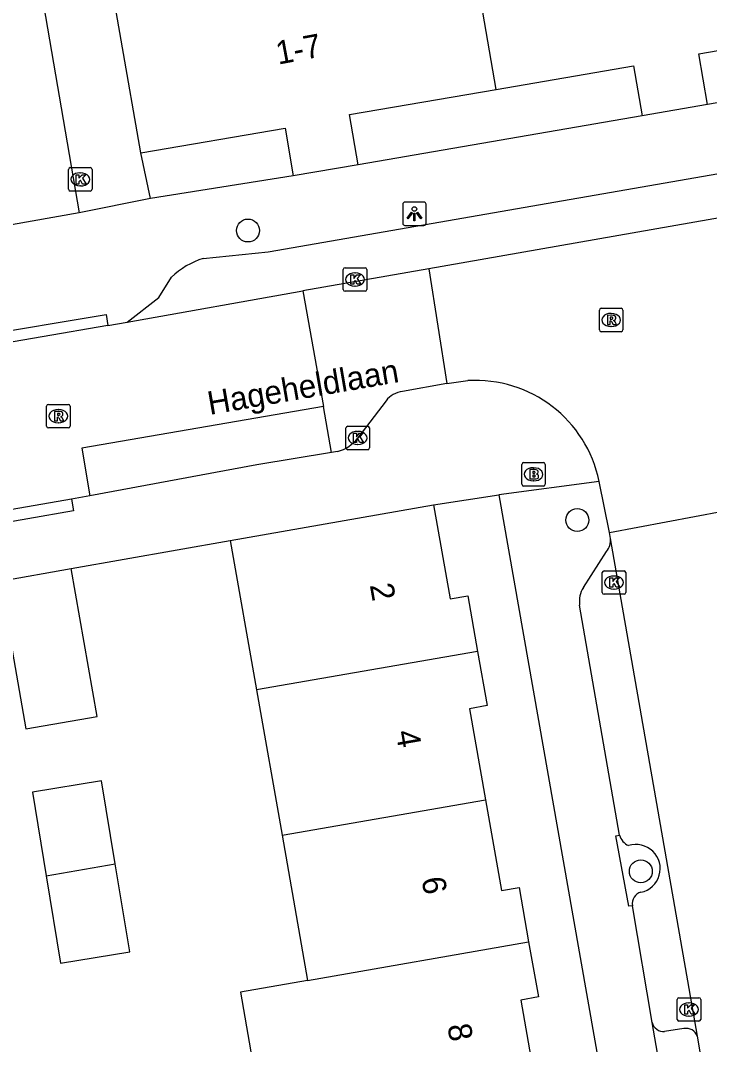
# Model space of a CAD drawing. Extents: x 162880 to 165536, y 384011 to 385179.
# Drawn here: x 164356.36 to 164385.77, y 384385.29 to 384429.02 of the extents above; entities that cross this region are included whole.
import ezdxf

# ---------------------------------------------------------------- set-up
doc = ezdxf.new("R2010")
doc.units = 0
for name, color, linetype in [('IMGEO_Boom', 7, 'Continuous'), ('IMGEO_Brandkraan', 7, 'Continuous'), ('IMGEO_Kolk', 7, 'Continuous'), ('IMGEO_Lichtpunt', 7, 'Continuous'), ('IMGEO_Openbare_ruimte_label', 7, 'Continuous'), ('IMGEO_Pand', 7, 'Continuous'), ('IMGEO_Pand_nummerreeks', 7, 'Continuous'), ('IMGEO_Parkeervlak_open', 7, 'Continuous'), ('IMGEO_Rijbaan_lokaal_gesloten', 7, 'Continuous'), ('IMGEO_Rijbaan_lokaal_open', 7, 'Continuous'), ('IMGEO_Rioolput', 7, 'Continuous'), ('IMGEO_Voetpad_open', 7, 'Continuous')]:
    doc.layers.add(name, color=color, linetype=linetype)

msp = doc.modelspace()

# ---------------------------------------------------------------- linework, layer by layer
at = {"layer": 'IMGEO_Boom'}
for centre in [(164366.07, 384420.048), (164380.128, 384407.685), (164382.841, 384392.686)]:
    msp.add_circle(centre, 0.489, dxfattribs=at)
at = {"layer": 'IMGEO_Brandkraan'}
for p, q in [((164377.76, 384409.213), (164377.76, 384410.065)), ((164377.835, 384410.139), (164378.687, 384410.139)), ((164378.761, 384410.065), (164378.761, 384409.213)), ((164378.248, 384409.919), (164378.273, 384409.919)), ((164378.687, 384409.139), (164377.835, 384409.139)), ((164378.271, 384409.359), (164378.246, 384409.359))]:
    msp.add_line(p, q, dxfattribs=at)
for points in [[(164377.76, 384409.213), (164377.76, 384410.065)], [(164377.835, 384410.139), (164378.687, 384410.139)], [(164378.761, 384410.065), (164378.761, 384409.213)], [(164378.108, 384409.839), (164378.108, 384409.439), (164378.321, 384409.439)], [(164378.339, 384409.839), (164378.108, 384409.839)], [(164378.287, 384409.758), (164378.233, 384409.758), (164378.233, 384409.682)], [(164378.233, 384409.682), (164378.286, 384409.682)], [(164378.295, 384409.606), (164378.233, 384409.606), (164378.233, 384409.525)], [(164378.687, 384409.139), (164377.835, 384409.139)], [(164378.233, 384409.525), (164378.295, 384409.525)]]:
    msp.add_lwpolyline(points, dxfattribs=at)
for centre, radius, start, end in [((164377.837, 384410.063), 0.0765, 91.552, 178.448), ((164377.837, 384410.063), 0.0765, 91.552, 178.448), ((164378.685, 384410.063), 0.0765, 1.552, 88.448), ((164378.685, 384410.063), 0.0765, 1.552, 88.448), ((164378.288, 384409.72), 0.0379, 267.8285, 90.9355), ((164378.296, 384409.565), 0.0404, 269.8759, 90.5077), ((164378.343, 384409.694), 0.145, 59.4692, 91.5367), ((164378.368, 384409.741), 0.0922, 285.5137, 58.1501), ((164378.373, 384409.549), 0.105, 301.3115, 78.989), ((164377.837, 384409.215), 0.0765, 181.552, 268.448), ((164377.837, 384409.215), 0.0765, 181.552, 268.448), ((164378.327, 384409.69), 0.251, 268.6676, 293.5347), ((164378.685, 384409.215), 0.0765, 271.552, 358.448), ((164378.685, 384409.215), 0.0765, 271.552, 358.448)]:
    msp.add_arc(centre, radius, start, end, dxfattribs=at)
for centre, major_axis, ratio, start_param, end_param in [((164378.247, 384409.639), (-0.387, 0.002), 0.722429, 4.712389, 7.853982), ((164378.272, 384409.639), (-0.39, 0.002), 0.717154, 1.570796, 4.712389)]:
    msp.add_ellipse(centre, major_axis=major_axis, ratio=ratio, start_param=start_param, end_param=end_param, dxfattribs=at)
at = {"layer": 'IMGEO_Kolk'}
for p, q in [((164358.412, 384421.808), (164358.412, 384422.66)), ((164358.487, 384422.734), (164359.339, 384422.734)), ((164359.413, 384422.66), (164359.413, 384421.808)), ((164358.9, 384422.514), (164358.925, 384422.514)), ((164358.923, 384421.954), (164358.898, 384421.954)), ((164359.339, 384421.734), (164358.487, 384421.734)), ((164370.141, 384417.532), (164370.141, 384418.384)), ((164370.216, 384418.458), (164371.068, 384418.458)), ((164371.142, 384418.384), (164371.142, 384417.532)), ((164370.629, 384418.238), (164370.654, 384418.238)), ((164371.068, 384417.458), (164370.216, 384417.458)), ((164370.652, 384417.678), (164370.627, 384417.678)), ((164370.255, 384410.765), (164370.255, 384411.617)), ((164370.33, 384411.691), (164371.182, 384411.691)), ((164370.743, 384411.471), (164370.768, 384411.471)), ((164371.256, 384411.617), (164371.256, 384410.765)), ((164370.766, 384410.911), (164370.741, 384410.911)), ((164371.182, 384410.691), (164370.33, 384410.691)), ((164381.196, 384404.591), (164381.196, 384405.443)), ((164381.271, 384405.517), (164382.123, 384405.517)), ((164381.684, 384405.297), (164381.709, 384405.297)), ((164382.197, 384405.443), (164382.197, 384404.591)), ((164381.707, 384404.737), (164381.682, 384404.737)), ((164382.123, 384404.517), (164381.271, 384404.517)), ((164384.47, 384387.288), (164385.322, 384387.288)), ((164384.395, 384386.362), (164384.395, 384387.214)), ((164384.883, 384387.068), (164384.908, 384387.068)), ((164385.396, 384387.214), (164385.396, 384386.362)), ((164384.906, 384386.508), (164384.881, 384386.508)), ((164385.322, 384386.288), (164384.47, 384386.288))]:
    msp.add_line(p, q, dxfattribs=at)
for points in [[(164358.412, 384421.808), (164358.412, 384422.66)], [(164358.487, 384422.734), (164359.339, 384422.734)], [(164359.413, 384422.66), (164359.413, 384421.808)], [(164358.733, 384422.434), (164358.856, 384422.434), (164358.856, 384422.283), (164358.986, 384422.434), (164359.15, 384422.434), (164359.004, 384422.283), (164359.157, 384422.034), (164359.005, 384422.034), (164358.92, 384422.198), (164358.856, 384422.131), (164358.856, 384422.034), (164358.733, 384422.034), (164358.733, 384422.434)], [(164359.339, 384421.734), (164358.487, 384421.734)], [(164370.141, 384417.532), (164370.141, 384418.384)], [(164370.216, 384418.458), (164371.068, 384418.458)], [(164371.142, 384418.384), (164371.142, 384417.532)], [(164370.462, 384418.158), (164370.585, 384418.158), (164370.585, 384418.007), (164370.715, 384418.158), (164370.879, 384418.158), (164370.733, 384418.007), (164370.886, 384417.758), (164370.734, 384417.758), (164370.649, 384417.922), (164370.585, 384417.855), (164370.585, 384417.758), (164370.462, 384417.758), (164370.462, 384418.158)], [(164371.068, 384417.458), (164370.216, 384417.458)], [(164370.255, 384410.765), (164370.255, 384411.617)], [(164370.33, 384411.691), (164371.182, 384411.691)], [(164370.576, 384411.391), (164370.699, 384411.391), (164370.699, 384411.24), (164370.829, 384411.391), (164370.993, 384411.391), (164370.847, 384411.24), (164371, 384410.991), (164370.848, 384410.991), (164370.763, 384411.155), (164370.699, 384411.088), (164370.699, 384410.991), (164370.576, 384410.991), (164370.576, 384411.391)], [(164371.256, 384411.617), (164371.256, 384410.765)], [(164371.182, 384410.691), (164370.33, 384410.691)], [(164381.196, 384404.591), (164381.196, 384405.443)], [(164381.271, 384405.517), (164382.123, 384405.517)], [(164381.517, 384405.217), (164381.64, 384405.217), (164381.64, 384405.066), (164381.77, 384405.217), (164381.934, 384405.217), (164381.788, 384405.066), (164381.941, 384404.817), (164381.789, 384404.817), (164381.704, 384404.981), (164381.64, 384404.914), (164381.64, 384404.817), (164381.517, 384404.817), (164381.517, 384405.217)], [(164382.197, 384405.443), (164382.197, 384404.591)], [(164382.123, 384404.517), (164381.271, 384404.517)], [(164384.47, 384387.288), (164385.322, 384387.288)], [(164384.395, 384386.362), (164384.395, 384387.214)], [(164384.716, 384386.988), (164384.839, 384386.988), (164384.839, 384386.837), (164384.969, 384386.988), (164385.133, 384386.988), (164384.987, 384386.837), (164385.14, 384386.588), (164384.988, 384386.588), (164384.903, 384386.752), (164384.839, 384386.685), (164384.839, 384386.588), (164384.716, 384386.588), (164384.716, 384386.988)], [(164385.396, 384387.214), (164385.396, 384386.362)], [(164385.322, 384386.288), (164384.47, 384386.288)]]:
    msp.add_lwpolyline(points, dxfattribs=at)
for centre, start, end in [((164358.489, 384422.658), 91.552, 178.448), ((164358.489, 384422.658), 91.552, 178.448), ((164359.337, 384422.658), 1.552, 88.448), ((164359.337, 384422.658), 1.552, 88.448), ((164358.489, 384421.81), 181.552, 268.448), ((164358.489, 384421.81), 181.552, 268.448), ((164359.337, 384421.81), 271.552, 358.448), ((164359.337, 384421.81), 271.552, 358.448), ((164370.218, 384418.382), 91.552, 178.448), ((164370.218, 384418.382), 91.552, 178.448), ((164371.066, 384418.382), 1.552, 88.448), ((164371.066, 384418.382), 1.552, 88.448), ((164370.218, 384417.534), 181.552, 268.448), ((164370.218, 384417.534), 181.552, 268.448), ((164371.066, 384417.534), 271.552, 358.448), ((164371.066, 384417.534), 271.552, 358.448), ((164370.332, 384411.615), 91.552, 178.448), ((164370.332, 384411.615), 91.552, 178.448), ((164371.18, 384411.615), 1.552, 88.448), ((164371.18, 384411.615), 1.552, 88.448), ((164370.332, 384410.767), 181.552, 268.448), ((164370.332, 384410.767), 181.552, 268.448), ((164371.18, 384410.767), 271.552, 358.448), ((164371.18, 384410.767), 271.552, 358.448), ((164381.273, 384405.441), 91.552, 178.448), ((164381.273, 384405.441), 91.552, 178.448), ((164382.121, 384405.441), 1.552, 88.448), ((164382.121, 384405.441), 1.552, 88.448), ((164381.273, 384404.593), 181.552, 268.448), ((164381.273, 384404.593), 181.552, 268.448), ((164382.121, 384404.593), 271.552, 358.448), ((164382.121, 384404.593), 271.552, 358.448), ((164384.472, 384387.212), 91.552, 178.448), ((164384.472, 384387.212), 91.552, 178.448), ((164385.32, 384387.212), 1.552, 88.448), ((164385.32, 384387.212), 1.552, 88.448), ((164384.472, 384386.364), 181.552, 268.448), ((164384.472, 384386.364), 181.552, 268.448), ((164385.32, 384386.364), 271.552, 358.448), ((164385.32, 384386.364), 271.552, 358.448)]:
    msp.add_arc(centre, 0.0765, start, end, dxfattribs=at)
for centre, major_axis, ratio, start_param, end_param in [((164358.899, 384422.234), (-0.387, 0.002), 0.722429, 4.712389, 7.853982), ((164358.924, 384422.234), (-0.39, 0.002), 0.717154, 1.570796, 4.712389), ((164370.628, 384417.958), (-0.387, 0.002), 0.722429, 4.712389, 7.853982), ((164370.653, 384417.958), (-0.39, 0.002), 0.717154, 1.570796, 4.712389), ((164370.742, 384411.191), (-0.387, 0.002), 0.722429, 4.712389, 7.853982), ((164370.767, 384411.191), (-0.39, 0.002), 0.717154, 1.570796, 4.712389), ((164381.683, 384405.017), (-0.387, 0.002), 0.722429, 4.712389, 7.853982), ((164381.708, 384405.017), (-0.39, 0.002), 0.717154, 1.570796, 4.712389), ((164384.882, 384386.788), (-0.387, 0.002), 0.722429, 4.712389, 7.853982), ((164384.907, 384386.788), (-0.39, 0.002), 0.717154, 1.570796, 4.712389)]:
    msp.add_ellipse(centre, major_axis=major_axis, ratio=ratio, start_param=start_param, end_param=end_param, dxfattribs=at)
at = {"layer": 'IMGEO_Lichtpunt'}
for p, q in [((164372.677, 384421.17), (164372.677, 384420.363)), ((164372.677, 384421.17), (164372.677, 384420.363)), ((164373.579, 384421.265), (164372.771, 384421.265)), ((164373.579, 384421.265), (164372.771, 384421.265)), ((164373.673, 384420.363), (164373.673, 384421.17)), ((164373.673, 384420.363), (164373.673, 384421.17)), ((164372.771, 384420.269), (164373.579, 384420.269)), ((164372.771, 384420.269), (164373.579, 384420.269))]:
    msp.add_line(p, q, dxfattribs=at)
for points in [[(164373.051, 384420.834), (164373.09, 384420.806), (164372.902, 384420.544), (164372.864, 384420.571), (164373.051, 384420.834)], [(164373.153, 384420.786), (164373.2, 384420.786), (164373.2, 384420.464), (164373.153, 384420.464), (164373.153, 384420.786)], [(164373.263, 384420.806), (164373.301, 384420.833), (164373.488, 384420.571), (164373.449, 384420.543), (164373.263, 384420.806)]]:
    msp.add_lwpolyline(points, dxfattribs=at)
msp.add_circle((164373.176, 384420.968), 0.0994, dxfattribs=at)
for centre, start, end in [((164372.771, 384421.17), 90, 180), ((164372.771, 384421.17), 90, 180), ((164373.579, 384421.17), 0, 90), ((164373.579, 384421.17), 0, 90), ((164372.771, 384420.363), 180, 270), ((164372.771, 384420.363), 180, 270), ((164373.579, 384420.363), 270, 0), ((164373.579, 384420.363), 270, 360)]:
    msp.add_arc(centre, 0.0946, start, end, dxfattribs=at)
at = {"layer": 'IMGEO_Pand'}
for points in [[(164376.667, 384426.073), (164375.036, 384435.585)], [(164361.494, 384423.363), (164359.817, 384433.004)], [(164385.689, 384425.428), (164385.317, 384427.596), (164391.593, 384428.673)], [(164376.667, 384426.073), (164382.533, 384427.079), (164382.898, 384424.949)], [(164370.776, 384422.854), (164370.408, 384424.999), (164376.667, 384426.073)], [(164385.689, 384425.428), (164382.898, 384424.949)], [(164361.494, 384423.363), (164367.652, 384424.419), (164368.002, 384422.378)], [(164370.776, 384422.854), (164368.002, 384422.378)], [(164365.316, 384406.815), (164373.997, 384408.341)], [(164373.997, 384408.341), (164374.704, 384404.323), (164375.453, 384404.454), (164375.873, 384402.066)], [(164365.316, 384406.815), (164366.437, 384400.442)], [(164355.475, 384405.078), (164356.585, 384398.765), (164359.632, 384399.301), (164358.523, 384405.613)], [(164355.475, 384405.078), (164358.523, 384405.613)], [(164375.873, 384402.066), (164366.437, 384400.442)], [(164375.873, 384402.066), (164376.278, 384399.763), (164375.528, 384399.631), (164376.214, 384395.733)], [(164366.437, 384400.442), (164367.528, 384394.236)], [(164360.405, 384393.008), (164359.82, 384396.557), (164356.868, 384396.071), (164357.456, 384392.5)], [(164367.528, 384394.236), (164376.214, 384395.733)], [(164376.214, 384395.733), (164376.893, 384391.87), (164377.644, 384392.001), (164378.052, 384389.678)], [(164367.528, 384394.236), (164368.619, 384388.031)], [(164357.456, 384392.5), (164358.072, 384388.762), (164361.025, 384389.248), (164360.405, 384393.008)], [(164357.456, 384392.5), (164360.405, 384393.008)], [(164368.619, 384388.031), (164378.052, 384389.678)], [(164378.052, 384389.678), (164378.467, 384387.321), (164377.716, 384387.188), (164378.404, 384383.275)], [(164368.619, 384388.031), (164365.747, 384387.53), (164366.825, 384381.359), (164369.704, 384381.861), (164369.724, 384381.748)]]:
    msp.add_lwpolyline(points, dxfattribs=at)
at = {"layer": 'IMGEO_Parkeervlak_open'}
for centre, radius, start, end in [((164382.629, 384394.452), 0.738, 197.5853, 245.0407), ((164382.637, 384392.803), 1.031, 281.6957, 108.038), ((164382.974, 384391.309), 0.502, 104.7494, 190.205)]:
    msp.add_arc(centre, radius, start, end, dxfattribs=at)
at = {"layer": 'IMGEO_Rijbaan_lokaal_gesloten'}
for points in [[(164360.915, 384416.14), (164368.41, 384417.478)], [(164368.41, 384417.478), (164369.293, 384412.53)], [(164360.091, 384415.997), (164360.915, 384416.14)], [(164360.091, 384415.997), (164354.469, 384415.019)], [(164369.293, 384412.53), (164358.984, 384410.752), (164359.318, 384408.719)], [(164359.318, 384408.719), (164358.534, 384408.573)], [(164358.534, 384408.573), (164355.008, 384407.959)]]:
    msp.add_lwpolyline(points, dxfattribs=at)
at = {"layer": 'IMGEO_Rijbaan_lokaal_open'}
for points in [[(164355.287, 384441.577), (164358.867, 384420.803)], [(164389.77, 384421.213), (164373.791, 384418.419)], [(164358.867, 384420.803), (164353.958, 384419.931)], [(164373.791, 384418.419), (164368.41, 384417.478)], [(164373.791, 384418.419), (164374.565, 384413.513)], [(164374.565, 384413.513), (164372.663, 384413.182)], [(164374.565, 384413.513), (164375.45, 384413.638)], [(164371.963, 384412.782), (164370.756, 384411.191)], [(164369.643, 384410.571), (164369.293, 384412.53)], [(164369.895, 384410.612), (164369.643, 384410.571)], [(164381.51, 384407.155), (164381.061, 384409.339)], [(164381.51, 384407.155), (164386.344, 384408.063)], [(164381.547, 384406.902), (164381.51, 384407.155)], [(164385.258, 384385.641), (164381.547, 384406.902)], [(164385.515, 384384.132), (164385.258, 384385.641)]]:
    msp.add_lwpolyline(points, dxfattribs=at)
for centre, radius, start, end in [((164375.773, 384408.248), 5.4, 11.6566, 93.4266), ((164372.817, 384412.1), 1.093, 98.1099, 141.3799), ((164369.48, 384412.158), 1.601, 285.0098, 322.8299)]:
    msp.add_arc(centre, radius, start, end, dxfattribs=at)
at = {"layer": 'IMGEO_Rioolput'}
for p, q in [((164381.075, 384415.803), (164381.075, 384416.655)), ((164381.15, 384416.729), (164382.002, 384416.729)), ((164382.076, 384416.655), (164382.076, 384415.803)), ((164381.563, 384416.509), (164381.588, 384416.509)), ((164382.002, 384415.729), (164381.15, 384415.729)), ((164381.586, 384415.949), (164381.561, 384415.949)), ((164357.551, 384412.622), (164358.403, 384412.622)), ((164357.476, 384411.696), (164357.476, 384412.548)), ((164357.964, 384412.402), (164357.989, 384412.402)), ((164358.477, 384412.548), (164358.477, 384411.696)), ((164357.987, 384411.842), (164357.962, 384411.842)), ((164358.403, 384411.622), (164357.551, 384411.622))]:
    msp.add_line(p, q, dxfattribs=at)
for points in [[(164381.075, 384415.803), (164381.075, 384416.655)], [(164381.15, 384416.729), (164382.002, 384416.729)], [(164382.076, 384416.655), (164382.076, 384415.803)], [(164381.664, 384416.427), (164381.412, 384416.429), (164381.412, 384416.029)], [(164381.412, 384416.029), (164381.536, 384416.029), (164381.536, 384416.191), (164381.547, 384416.191)], [(164381.59, 384416.348), (164381.536, 384416.348), (164381.536, 384416.267)], [(164381.536, 384416.267), (164381.588, 384416.267)], [(164381.594, 384416.162), (164381.665, 384416.029), (164381.805, 384416.029), (164381.74, 384416.155)], [(164382.002, 384415.729), (164381.15, 384415.729)], [(164357.551, 384412.622), (164358.403, 384412.622)], [(164357.476, 384411.696), (164357.476, 384412.548)], [(164358.065, 384412.32), (164357.813, 384412.322), (164357.813, 384411.922)], [(164357.991, 384412.241), (164357.937, 384412.241), (164357.937, 384412.16)], [(164358.477, 384412.548), (164358.477, 384411.696)], [(164357.813, 384411.922), (164357.937, 384411.922), (164357.937, 384412.084), (164357.948, 384412.084)], [(164357.937, 384412.16), (164357.989, 384412.16)], [(164357.995, 384412.055), (164358.066, 384411.922), (164358.206, 384411.922), (164358.141, 384412.048)], [(164358.403, 384411.622), (164357.551, 384411.622)]]:
    msp.add_lwpolyline(points, dxfattribs=at)
for centre, radius, start, end in [((164381.152, 384416.653), 0.0765, 91.552, 178.448), ((164381.152, 384416.653), 0.0765, 91.552, 178.448), ((164382, 384416.653), 0.0765, 1.552, 88.448), ((164382, 384416.653), 0.0765, 1.552, 88.448), ((164381.546, 384416.138), 0.0533, 26.0293, 88.6989), ((164381.572, 384416.456), 0.19, 274.7715, 282.9687), ((164381.596, 384416.252), 0.0964, 77.0061, 93.1865), ((164381.61, 384416.309), 0.0378, 276.6634, 79.6772), ((164381.663, 384416.317), 0.109, 350.3612, 89.416), ((164381.661, 384416.317), 0.112, 277.5842, 350.9817), ((164381.645, 384416.102), 0.108, 29.5134, 73.7905), ((164381.152, 384415.805), 0.0765, 181.552, 268.448), ((164381.152, 384415.805), 0.0765, 181.552, 268.448), ((164382, 384415.805), 0.0765, 271.552, 358.448), ((164382, 384415.805), 0.0765, 271.552, 358.448), ((164357.553, 384412.546), 0.0765, 91.552, 178.448), ((164357.553, 384412.546), 0.0765, 91.552, 178.448), ((164358.401, 384412.546), 0.0765, 1.552, 88.448), ((164358.401, 384412.546), 0.0765, 1.552, 88.448), ((164357.973, 384412.349), 0.19, 274.7715, 282.9687), ((164357.997, 384412.145), 0.0964, 77.0061, 93.1865), ((164358.011, 384412.202), 0.0378, 276.6634, 79.6772), ((164358.064, 384412.21), 0.109, 350.3612, 89.416), ((164358.062, 384412.21), 0.112, 277.5842, 350.9817), ((164357.947, 384412.031), 0.0533, 26.0293, 88.6989), ((164358.046, 384411.995), 0.108, 29.5134, 73.7905), ((164357.553, 384411.698), 0.0765, 181.552, 268.448), ((164357.553, 384411.698), 0.0765, 181.552, 268.448), ((164358.401, 384411.698), 0.0765, 271.552, 358.448), ((164358.401, 384411.698), 0.0765, 271.552, 358.448)]:
    msp.add_arc(centre, radius, start, end, dxfattribs=at)
for centre, major_axis, ratio, start_param, end_param in [((164381.562, 384416.229), (-0.387, 0.002), 0.722429, 4.712389, 7.853982), ((164381.587, 384416.229), (-0.39, 0.002), 0.717154, 1.570796, 4.712389), ((164357.963, 384412.122), (-0.387, 0.002), 0.722429, 4.712389, 7.853982), ((164357.988, 384412.122), (-0.39, 0.002), 0.717154, 1.570796, 4.712389)]:
    msp.add_ellipse(centre, major_axis=major_axis, ratio=ratio, start_param=start_param, end_param=end_param, dxfattribs=at)
at = {"layer": 'IMGEO_Voetpad_open'}
for points in [[(164391.807, 384427.437), (164391.761, 384427.429), (164391.923, 384426.51), (164385.689, 384425.428)], [(164382.898, 384424.949), (164370.776, 384422.854)], [(164364.163, 384418.859), (164366.928, 384419.133), (164393.455, 384423.757)], [(164361.908, 384421.419), (164361.494, 384423.363)], [(164368.002, 384422.378), (164361.908, 384421.419)], [(164361.908, 384421.419), (164358.867, 384420.803)], [(164360.915, 384416.14), (164362.267, 384417.188), (164362.808, 384418.053)], [(164354.469, 384415.019), (164354.386, 384415.517), (164360.013, 384416.469), (164360.091, 384415.997)], [(164369.643, 384410.571), (164366.455, 384410.045), (164359.318, 384408.719)], [(164381.061, 384409.339), (164376.786, 384408.768)], [(164373.997, 384408.341), (164376.786, 384408.768)], [(164376.786, 384408.768), (164379.945, 384390.79), (164383.375, 384371.211)], [(164358.534, 384408.573), (164358.619, 384408.081), (164354.716, 384407.395), (164354.63, 384407.893)], [(164358.523, 384405.613), (164365.316, 384406.815)], [(164380.391, 384404.807), (164381.381, 384406.34)], [(164381.926, 384394.229), (164380.225, 384404.058)], [(164382.48, 384391.22), (164382.333, 384391.193), (164381.778, 384394.202), (164381.926, 384394.229)], [(164383.331, 384386.232), (164382.48, 384391.22)], [(164383.911, 384382.867), (164383.331, 384386.232)], [(164384.677, 384385.971), (164383.858, 384385.846)]]:
    msp.add_lwpolyline(points, dxfattribs=at)
for centre, radius, start, end in [((164365.195, 384415.582), 3.435, 107.4798, 134.0115), ((164380.76, 384406.829), 0.79, 321.783, 5.3055), ((164381.322, 384404.208), 1.107, 147.239, 187.7681), ((164383.822, 384386.349), 0.505, 193.4596, 274.0987), ((164384.774, 384385.465), 0.515, 20.0044, 100.8037)]:
    msp.add_arc(centre, radius, start, end, dxfattribs=at)

# ---------------------------------------------------------------- texts
at = {"layer": 'IMGEO_Openbare_ruimte_label'}
msp.add_text('Hageheldlaan', height=1, rotation=9.8486, dxfattribs=at).set_placement((164364.436, 384412.173))
at = {"layer": 'IMGEO_Pand_nummerreeks'}
for s, rotation, p in [('1-7', 10.57, (164367.36, 384427.13)), ('2', 279.9729, (164371.27, 384404.912)), ('4', 279.9729, (164372.372, 384398.641)), ('6', 279.9729, (164373.475, 384392.372)), ('8', 279.975, (164374.578, 384386.099))]:
    msp.add_text(s, height=1, rotation=rotation, dxfattribs=at).set_placement(p)

doc.saveas('drawing.dxf')
